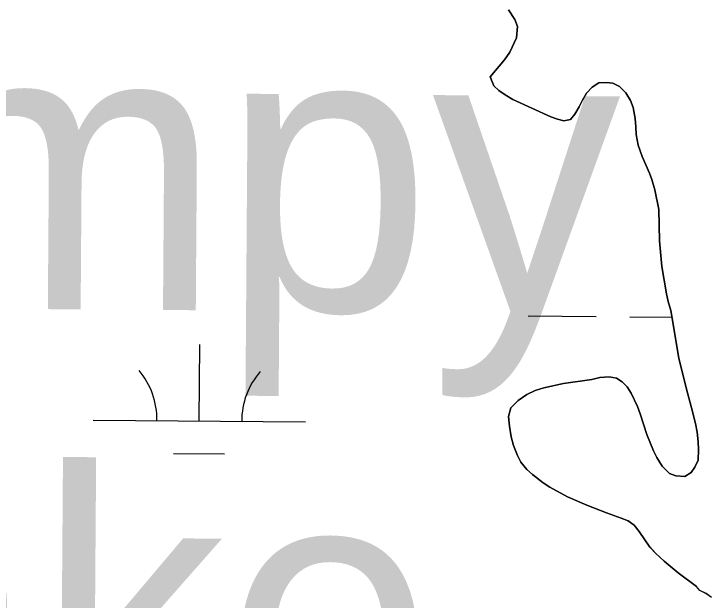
# Model space of a CAD drawing. Extents: x 3271442 to 3309282, y 752266 to 777610.
# Drawn here: x 3298225.3 to 3298553.4, y 770441.3 to 770717.4 of the extents above; entities that cross this region are included whole.
import ezdxf

# ---------------------------------------------------------------- set-up
doc = ezdxf.new("R2010")
doc.units = 0
for name, color, linetype in [('V-RIVR-IDEN', 7, 'Continuous'), ('V-SITE-VEGE', 7, 'Continuous'), ('V-TOPO-SHOR', 7, 'Continuous'), ('V-WETL-SWMP', 7, 'Continuous')]:
    doc.layers.add(name, color=color, linetype=linetype)

msp = doc.modelspace()

# ---------------------------------------------------------------- linework, layer by layer
at = {"layer": 'V-SITE-VEGE'}
for points in [[(3298520.49, 770529.09), (3298523.6, 770519.37), (3298526.78, 770511.64), (3298528.35, 770508.51), (3298530.87, 770504.48), (3298534.31, 770501.01), (3298537.26, 770499.91), (3298541.52, 770499.53), (3298544.51, 770501.35), (3298546.29, 770503.93), (3298547.77, 770507.17), (3298548, 770512.22), (3298547.88, 770515.8), (3298547.33, 770520.43), (3298546.52, 770524.52), (3298544.68, 770531.89), (3298542.12, 770541.23), (3298538.72, 770555.32), (3298534.92, 770577.76), (3298533.71, 770581.96), (3298532.93, 770585.65), (3298530.64, 770598.45), (3298529.57, 770610.5), (3298529.35, 770625.22), (3298527.44, 770634.58), (3298525.95, 770639.45), (3298524.92, 770642.33), (3298521.47, 770650.18), (3298519.57, 770655.56), (3298518.6, 770660.57), (3298518.48, 770664.29), (3298518.09, 770668.12), (3298517.12, 770673.27), (3298515.94, 770676.68), (3298513.7, 770680.32), (3298510.81, 770683.27), (3298507.57, 770684.76), (3298504.51, 770685.06), (3298500.93, 770684.94), (3298497.81, 770682.97), (3298495.25, 770680.1), (3298493.24, 770676.85), (3298491.75, 770673.61), (3298489.74, 770670.22), (3298487.57, 770667.76), (3298484.53, 770667.13), (3298481.46, 770667.82), (3298478.37, 770668.91), (3298460.44, 770677.07), (3298456.78, 770679.34), (3298453.93, 770681.37), (3298451.46, 770683.55), (3298449.86, 770687.74), (3298456.5, 770695.79), (3298459.03, 770699.46), (3298462.25, 770706.21), (3298462.6, 770711.53), (3298461.43, 770714.81), (3298458.36, 770719.35)], [(3298554.08, 770442.58), (3298551.51, 770444.39), (3298548.56, 770445.81), (3298547.11, 770447.68), (3298538.4, 770454.15), (3298531.84, 770459.64), (3298527.73, 770463.35), (3298525.11, 770466.32), (3298520.09, 770473.59), (3298517.73, 770476.69), (3298514.75, 770478.58), (3298511.52, 770479.94), (3298504.66, 770482.36), (3298495.38, 770486.03), (3298486.22, 770489.97), (3298477.98, 770494.47), (3298474.72, 770496.62), (3298469.68, 770500.44), (3298467.08, 770502.87), (3298464.3, 770506.36), (3298462.61, 770509.36), (3298460.85, 770514.21), (3298459.65, 770518.29), (3298458.83, 770523.17), (3298458.41, 770527.8), (3298459.6, 770531.83), (3298462.93, 770535.39), (3298467.08, 770538.18), (3298471, 770540.04), (3298475.08, 770541.37), (3298484.31, 770543.27), (3298497.65, 770545.18), (3298501.46, 770546.24), (3298505.83, 770546.52), (3298509.31, 770545.83), (3298512.02, 770544.2), (3298514.35, 770541.76), (3298516.31, 770538.77), (3298519.18, 770532.49), (3298520.49, 770529.09)]]:
    msp.add_lwpolyline(points, dxfattribs=at)
at = {"layer": 'V-TOPO-SHOR'}
for points in [[(3298458.36, 770719.35), (3298461.43, 770714.81), (3298462.6, 770711.53), (3298462.25, 770706.21), (3298459.03, 770699.46), (3298456.5, 770695.79), (3298449.86, 770687.74), (3298451.46, 770683.54), (3298453.93, 770681.37), (3298456.78, 770679.34), (3298460.44, 770677.08), (3298478.37, 770668.91), (3298481.46, 770667.82), (3298484.53, 770667.13), (3298487.57, 770667.76), (3298489.74, 770670.22), (3298491.75, 770673.61), (3298493.24, 770676.85), (3298495.25, 770680.1), (3298497.81, 770682.97), (3298500.93, 770684.94), (3298504.51, 770685.06), (3298507.57, 770684.76), (3298510.81, 770683.27), (3298513.7, 770680.32), (3298515.94, 770676.68), (3298517.12, 770673.27), (3298518.09, 770668.12), (3298518.48, 770664.29), (3298518.6, 770660.57), (3298519.57, 770655.56), (3298521.47, 770650.18), (3298524.92, 770642.33), (3298525.95, 770639.45), (3298527.44, 770634.58), (3298529.35, 770625.22), (3298529.57, 770610.5), (3298530.64, 770598.45), (3298532.93, 770585.65), (3298533.71, 770581.96), (3298534.92, 770577.76), (3298538.72, 770555.32), (3298542.12, 770541.23), (3298544.68, 770531.89), (3298546.52, 770524.52), (3298547.33, 770520.43), (3298547.88, 770515.8), (3298548, 770512.22), (3298547.77, 770507.17), (3298546.29, 770503.93), (3298544.51, 770501.35), (3298541.52, 770499.53), (3298537.26, 770499.91), (3298534.31, 770501.01), (3298530.87, 770504.48), (3298528.35, 770508.51), (3298526.78, 770511.64), (3298523.6, 770519.37), (3298520.49, 770529.09), (3298519.18, 770532.49), (3298516.31, 770538.77), (3298514.35, 770541.76)], [(3298514.35, 770541.76), (3298512.02, 770544.2), (3298509.31, 770545.83), (3298505.83, 770546.52), (3298501.46, 770546.24), (3298497.65, 770545.18), (3298484.31, 770543.27), (3298475.08, 770541.37), (3298471, 770540.04), (3298467.08, 770538.18), (3298462.93, 770535.39), (3298459.6, 770531.83), (3298458.41, 770527.8), (3298458.83, 770523.17), (3298459.65, 770518.29), (3298460.85, 770514.21), (3298462.61, 770509.36), (3298464.3, 770506.36), (3298467.07, 770502.87), (3298469.68, 770500.44), (3298474.72, 770496.62), (3298477.98, 770494.47), (3298486.22, 770489.97), (3298495.38, 770486.03), (3298504.66, 770482.36), (3298511.52, 770479.94), (3298514.75, 770478.58), (3298517.73, 770476.69), (3298520.09, 770473.59), (3298525.11, 770466.32), (3298527.73, 770463.35), (3298531.84, 770459.64), (3298538.4, 770454.15), (3298547.11, 770447.68)], [(3298554.08, 770442.58), (3298551.51, 770444.39), (3298548.56, 770445.81), (3298547.11, 770447.68)]]:
    msp.add_lwpolyline(points, dxfattribs=at)
at = {"layer": 'V-WETL-SWMP'}
for p, q in [((3298461.44, 770714.81), (3298458.37, 770719.35)), ((3298462.61, 770711.53), (3298461.44, 770714.81)), ((3298462.26, 770706.21), (3298462.61, 770711.53)), ((3298459.03, 770699.46), (3298462.26, 770706.21)), ((3298456.5, 770695.79), (3298459.03, 770699.46)), ((3298449.87, 770687.74), (3298456.5, 770695.79)), ((3298451.47, 770683.54), (3298449.87, 770687.74)), ((3298453.93, 770681.37), (3298451.47, 770683.54)), ((3298497.81, 770682.97), (3298495.26, 770680.1)), ((3298500.93, 770684.94), (3298497.81, 770682.97)), ((3298504.51, 770685.06), (3298500.93, 770684.94)), ((3298507.58, 770684.76), (3298504.51, 770685.06)), ((3298510.81, 770683.28), (3298507.58, 770684.76)), ((3298513.7, 770680.32), (3298510.81, 770683.28)), ((3298456.79, 770679.34), (3298453.93, 770681.37)), ((3298495.26, 770680.1), (3298493.24, 770676.85)), ((3298515.95, 770676.68), (3298513.7, 770680.32)), ((3298460.45, 770677.08), (3298456.79, 770679.34)), ((3298478.37, 770668.91), (3298460.45, 770677.08)), ((3298493.24, 770676.85), (3298491.76, 770673.61)), ((3298517.12, 770673.27), (3298515.95, 770676.68)), ((3298491.76, 770673.61), (3298489.75, 770670.22)), ((3298518.09, 770668.12), (3298517.12, 770673.27)), ((3298489.75, 770670.22), (3298487.57, 770667.76)), ((3298481.46, 770667.82), (3298478.37, 770668.91)), ((3298484.54, 770667.13), (3298481.46, 770667.82)), ((3298487.57, 770667.76), (3298484.54, 770667.13)), ((3298518.48, 770664.29), (3298518.09, 770668.12)), ((3298518.61, 770660.57), (3298518.48, 770664.29)), ((3298519.57, 770655.56), (3298518.61, 770660.57)), ((3298521.48, 770650.18), (3298519.57, 770655.56)), ((3298524.93, 770642.33), (3298521.48, 770650.18)), ((3298525.95, 770639.45), (3298524.93, 770642.33)), ((3298527.44, 770634.59), (3298525.95, 770639.45)), ((3298529.35, 770625.22), (3298527.44, 770634.59)), ((3298529.58, 770610.5), (3298529.35, 770625.22)), ((3298530.65, 770598.45), (3298529.58, 770610.5)), ((3298532.93, 770585.65), (3298530.65, 770598.45)), ((3298533.72, 770581.96), (3298532.93, 770585.65)), ((3298534.92, 770577.76), (3298533.72, 770581.96)), ((3298538.73, 770555.32), (3298534.92, 770577.76)), ((3298467.69, 770575.17), (3298499.68, 770574.9)), ((3298515.68, 770574.77), (3298535.46, 770574.61)), ((3298312.68, 770525.7), (3298312.98, 770561.7)), ((3298542.12, 770541.23), (3298538.73, 770555.32)), ((3298484.31, 770543.27), (3298497.65, 770545.18)), ((3298497.65, 770545.18), (3298501.47, 770546.24)), ((3298501.47, 770546.24), (3298505.84, 770546.52)), ((3298505.84, 770546.52), (3298509.31, 770545.84)), ((3298509.31, 770545.84), (3298512.02, 770544.2)), ((3298475.08, 770541.37), (3298484.31, 770543.27)), ((3298512.02, 770544.2), (3298514.36, 770541.76)), ((3298514.36, 770541.76), (3298516.32, 770538.77)), ((3298467.09, 770538.18), (3298471.01, 770540.04)), ((3298471.01, 770540.04), (3298475.08, 770541.37)), ((3298516.32, 770538.77), (3298519.18, 770532.49)), ((3298544.69, 770531.89), (3298542.12, 770541.23)), ((3298459.6, 770531.83), (3298462.94, 770535.39)), ((3298462.94, 770535.39), (3298467.09, 770538.18)), ((3298458.41, 770527.8), (3298459.6, 770531.83)), ((3298519.18, 770532.49), (3298520.49, 770529.09)), ((3298546.53, 770524.52), (3298544.69, 770531.89)), ((3298520.49, 770529.09), (3298523.6, 770519.37)), ((3298262.68, 770526.11), (3298362.68, 770525.29)), ((3298458.83, 770523.17), (3298458.41, 770527.8)), ((3298459.66, 770518.29), (3298458.83, 770523.17)), ((3298547.33, 770520.43), (3298546.53, 770524.52)), ((3298523.6, 770519.37), (3298526.78, 770511.64)), ((3298547.88, 770515.8), (3298547.33, 770520.43)), ((3298460.86, 770514.21), (3298459.66, 770518.29)), ((3298548, 770512.22), (3298547.88, 770515.8)), ((3298462.61, 770509.36), (3298460.86, 770514.21)), ((3298547.77, 770507.17), (3298548, 770512.22)), ((3298300.55, 770510.37), (3298324.55, 770510.17)), ((3298464.31, 770506.36), (3298462.61, 770509.36)), ((3298526.78, 770511.64), (3298528.35, 770508.51)), ((3298467.08, 770502.87), (3298464.31, 770506.36)), ((3298528.35, 770508.51), (3298530.87, 770504.48)), ((3298546.29, 770503.93), (3298547.77, 770507.17)), ((3298469.68, 770500.44), (3298467.08, 770502.87)), ((3298530.87, 770504.48), (3298534.31, 770501.01)), ((3298544.52, 770501.35), (3298546.29, 770503.93)), ((3298474.72, 770496.62), (3298469.68, 770500.44)), ((3298534.31, 770501.01), (3298537.27, 770499.91)), ((3298537.27, 770499.91), (3298541.53, 770499.53)), ((3298541.53, 770499.53), (3298544.52, 770501.35)), ((3298477.98, 770494.48), (3298474.72, 770496.62)), ((3298486.23, 770489.97), (3298477.98, 770494.48)), ((3298495.39, 770486.03), (3298486.23, 770489.97)), ((3298504.67, 770482.36), (3298495.39, 770486.03)), ((3298511.52, 770479.94), (3298504.67, 770482.36)), ((3298514.75, 770478.58), (3298511.52, 770479.94)), ((3298517.73, 770476.69), (3298514.75, 770478.58)), ((3298520.09, 770473.59), (3298517.73, 770476.69)), ((3298525.12, 770466.32), (3298520.09, 770473.59)), ((3298527.74, 770463.36), (3298525.12, 770466.32)), ((3298531.84, 770459.64), (3298527.74, 770463.36)), ((3298538.4, 770454.16), (3298531.84, 770459.64)), ((3298547.11, 770447.68), (3298538.4, 770454.16)), ((3298548.56, 770445.81), (3298547.11, 770447.68)), ((3298551.52, 770444.39), (3298548.56, 770445.81)), ((3298554.09, 770442.59), (3298551.52, 770444.39))]:
    msp.add_line(p, q, dxfattribs=at)
for centre, start, end in [((3298257.44, 770526.63), 358.7563, 40.2999), ((3298367.93, 770525.72), 138.7563, 180.2999)]:
    msp.add_arc(centre, 35.25, start, end, dxfattribs=at)

# ---------------------------------------------------------------- texts
at = {"layer": 'V-RIVR-IDEN'}
for s, p in [('Stumpy', (3297907.67, 770580.76)), ('Lake', (3298037.63, 770370.16))]:
    msp.add_text(s, height=132.999, rotation=359.5874, dxfattribs=at).set_placement(p)

doc.saveas('drawing.dxf')
